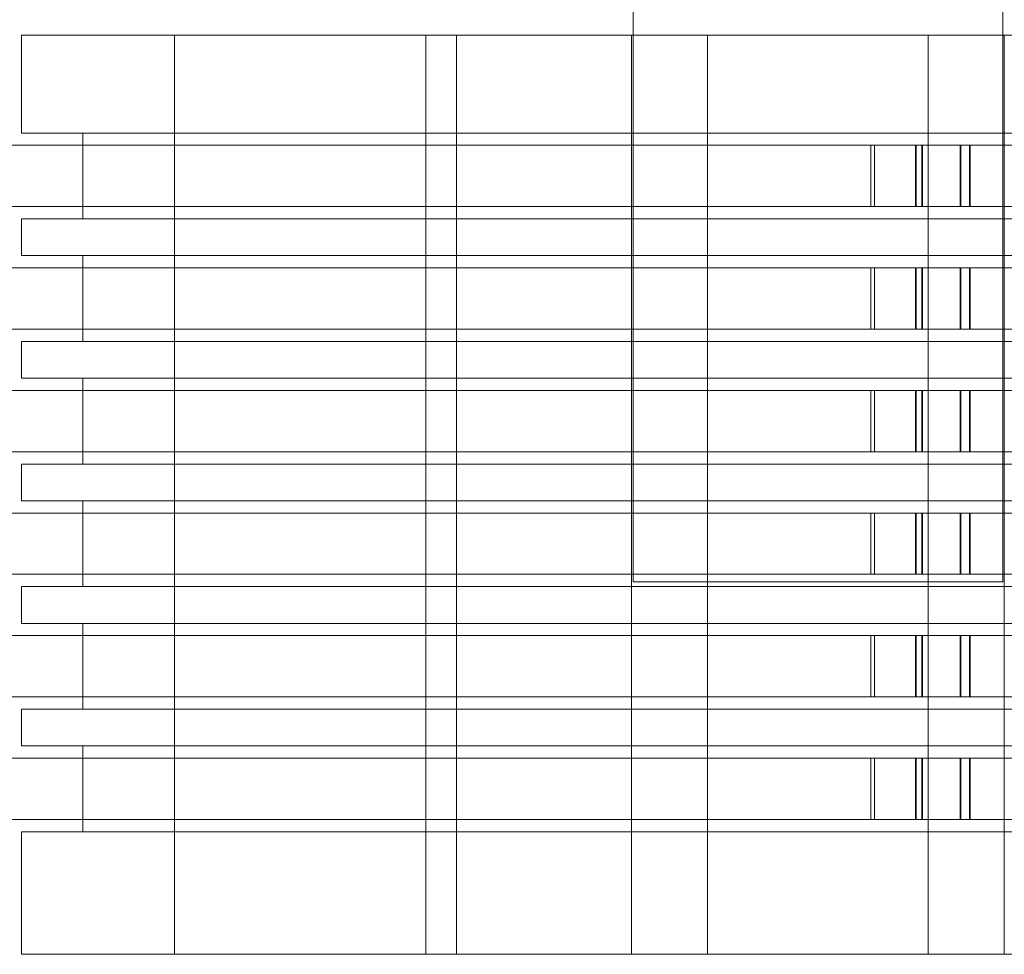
# Model space of a CAD drawing. Header units: millimetres. Extents: x -4738 to 65662, y -68080 to 6847.
# Tile 615 of 656: x 26090 to 26250, y -19660 to -19508. Entities that reach past the tile are written whole.
import ezdxf

# ---------------------------------------------------------------- set-up
doc = ezdxf.new("R2010")
doc.units = ezdxf.units.MM
doc.layers.add('superior_briquetadora', color=7, linetype='Continuous', lineweight=0)

msp = doc.modelspace()

# ---------------------------------------------------------------- linework, layer by layer
at = {"layer": 'superior_briquetadora'}
for p, q in [((26189.905, -19450), (26189.905, -19599.2)), ((26250.23, -19450), (26250.23, -19599.2)), ((26090.067, -19510), (26091.519, -19510)), ((26090.067, -19510), (26090.067, -19526)), ((26091.519, -19510), (26095.843, -19510)), ((26095.843, -19510), (26102.942, -19510)), ((26102.942, -19510), (26112.656, -19510)), ((26112.656, -19510), (26124.771, -19510)), ((26115.067, -19660), (26115.067, -19510)), ((26117.345, -19510), (26115.067, -19510)), ((26123.727, -19510), (26117.345, -19510)), ((26132.95, -19510), (26123.727, -19510)), ((26124.771, -19510), (26139.014, -19510)), ((26143.185, -19510), (26132.95, -19510)), ((26139.014, -19510), (26155.067, -19510)), ((26152.408, -19510), (26143.185, -19510)), ((26158.79, -19510), (26152.408, -19510)), ((26155.067, -19510), (26172.573, -19510)), ((26156.067, -19660), (26156.067, -19510)), ((26158.345, -19510), (26156.067, -19510)), ((26164.727, -19510), (26158.345, -19510)), ((26161.067, -19510), (26158.79, -19510)), ((26161.067, -19660), (26161.067, -19510)), ((26173.95, -19510), (26164.727, -19510)), ((26172.573, -19510), (26191.14, -19510)), ((26184.185, -19510), (26173.95, -19510)), ((26193.408, -19510), (26184.185, -19510)), ((26189.667, -19510), (26189.667, -19660)), ((26192.678, -19510), (26189.667, -19510)), ((26191.14, -19510), (26210.353, -19510)), ((26201.113, -19510), (26192.678, -19510)), ((26199.79, -19510), (26193.408, -19510)), ((26202.067, -19510), (26199.79, -19510)), ((26213.303, -19510), (26201.113, -19510)), ((26202.067, -19660), (26202.067, -19510)), ((26210.353, -19510), (26229.782, -19510)), ((26226.832, -19510), (26213.303, -19510)), ((26239.022, -19510), (26226.832, -19510)), ((26229.782, -19510), (26248.995, -19510)), ((26238.067, -19660), (26238.067, -19510)), ((26240.345, -19510), (26238.067, -19510)), ((26247.457, -19510), (26239.022, -19510)), ((26246.727, -19510), (26240.345, -19510)), ((26255.95, -19510), (26246.727, -19510)), ((26250.467, -19510), (26247.457, -19510)), ((26248.995, -19510), (26267.562, -19510)), ((26250.467, -19510), (26250.467, -19660)), ((26090.067, -19526), (26091.519, -19526)), ((26091.519, -19526), (26095.843, -19526)), ((26095.843, -19526), (26102.942, -19526)), ((26100.067, -19526), (26101.704, -19526)), ((26100.067, -19540), (26100.067, -19526)), ((26101.704, -19526), (26106.569, -19526)), ((26102.942, -19526), (26112.656, -19526)), ((26106.569, -19526), (26114.531, -19526)), ((26112.656, -19526), (26124.771, -19526)), ((26114.531, -19526), (26125.371, -19526)), ((26124.771, -19526), (26139.014, -19526)), ((26125.371, -19526), (26138.794, -19526)), ((26138.794, -19526), (26154.434, -19526)), ((26139.014, -19526), (26155.067, -19526)), ((26154.434, -19526), (26171.864, -19526)), ((26155.067, -19526), (26172.573, -19526)), ((26171.864, -19526), (26190.609, -19526)), ((26172.573, -19526), (26191.14, -19526)), ((26190.609, -19526), (26210.158, -19526)), ((26191.14, -19526), (26210.353, -19526)), ((26210.158, -19526), (26229.977, -19526)), ((26210.353, -19526), (26229.782, -19526)), ((26229.782, -19526), (26248.995, -19526)), ((26229.977, -19526), (26249.526, -19526)), ((26248.995, -19526), (26267.562, -19526)), ((26249.526, -19526), (26268.271, -19526)), ((24471.62, -19528), (26228.731, -19528)), ((24472.193, -19528), (26229.304, -19528)), ((26235.991, -19528), (24489.68, -19528)), ((26237.044, -19528), (24490.733, -19528)), ((26228.731, -19528), (26236.098, -19528)), ((26228.731, -19538), (26228.731, -19528)), ((26229.304, -19528), (26237.157, -19528)), ((26229.304, -19538), (26229.304, -19528)), ((26243.299, -19528), (26235.991, -19528)), ((26235.991, -19538), (26235.991, -19528)), ((26236.098, -19528), (26243.404, -19528)), ((26236.098, -19538), (26236.098, -19528)), ((26244.835, -19528), (26237.044, -19528)), ((26237.044, -19538), (26237.044, -19528)), ((26237.157, -19528), (26244.947, -19528)), ((26237.157, -19538), (26237.157, -19528)), ((26250.519, -19528), (26243.299, -19528)), ((26243.299, -19538), (26243.299, -19528)), ((26243.404, -19528), (26250.623, -19528)), ((26243.404, -19538), (26243.404, -19528)), ((26252.532, -19528), (26244.835, -19528)), ((26244.835, -19538), (26244.835, -19528)), ((26244.947, -19528), (26252.643, -19528)), ((26244.947, -19538), (26244.947, -19528)), ((24471.62, -19538), (26228.731, -19538)), ((24472.193, -19538), (26229.304, -19538)), ((26235.991, -19538), (24489.68, -19538)), ((26237.044, -19538), (24490.733, -19538)), ((26228.731, -19538), (26236.098, -19538)), ((26229.304, -19538), (26237.157, -19538)), ((26243.299, -19538), (26235.991, -19538)), ((26236.098, -19538), (26243.404, -19538)), ((26244.835, -19538), (26237.044, -19538)), ((26237.157, -19538), (26244.947, -19538)), ((26250.519, -19538), (26243.299, -19538)), ((26243.404, -19538), (26250.623, -19538)), ((26252.532, -19538), (26244.835, -19538)), ((26244.947, -19538), (26252.643, -19538)), ((26090.067, -19540), (26091.519, -19540)), ((26090.067, -19540), (26090.067, -19546)), ((26091.519, -19540), (26095.843, -19540)), ((26095.843, -19540), (26102.942, -19540)), ((26100.067, -19540), (26101.704, -19540)), ((26101.704, -19540), (26106.569, -19540)), ((26102.942, -19540), (26112.656, -19540)), ((26106.569, -19540), (26114.531, -19540)), ((26112.656, -19540), (26124.771, -19540)), ((26114.531, -19540), (26125.371, -19540)), ((26124.771, -19540), (26139.014, -19540)), ((26125.371, -19540), (26138.794, -19540)), ((26138.794, -19540), (26154.434, -19540)), ((26139.014, -19540), (26155.067, -19540)), ((26154.434, -19540), (26171.864, -19540)), ((26155.067, -19540), (26172.573, -19540)), ((26171.864, -19540), (26190.609, -19540)), ((26172.573, -19540), (26191.14, -19540)), ((26190.609, -19540), (26210.158, -19540)), ((26191.14, -19540), (26210.353, -19540)), ((26210.158, -19540), (26229.977, -19540)), ((26210.353, -19540), (26229.782, -19540)), ((26229.782, -19540), (26248.995, -19540)), ((26229.977, -19540), (26249.526, -19540)), ((26248.995, -19540), (26267.562, -19540)), ((26249.526, -19540), (26268.271, -19540)), ((26090.067, -19546), (26091.519, -19546)), ((26091.519, -19546), (26095.843, -19546)), ((26095.843, -19546), (26102.942, -19546)), ((26100.067, -19546), (26101.704, -19546)), ((26100.067, -19560), (26100.067, -19546)), ((26101.704, -19546), (26106.569, -19546)), ((26102.942, -19546), (26112.656, -19546)), ((26106.569, -19546), (26114.531, -19546)), ((26112.656, -19546), (26124.771, -19546)), ((26114.531, -19546), (26125.371, -19546)), ((26124.771, -19546), (26139.014, -19546)), ((26125.371, -19546), (26138.794, -19546)), ((26138.794, -19546), (26154.434, -19546)), ((26139.014, -19546), (26155.067, -19546)), ((26154.434, -19546), (26171.864, -19546)), ((26155.067, -19546), (26172.573, -19546)), ((26171.864, -19546), (26190.609, -19546)), ((26172.573, -19546), (26191.14, -19546)), ((26190.609, -19546), (26210.158, -19546)), ((26191.14, -19546), (26210.353, -19546)), ((26210.158, -19546), (26229.977, -19546)), ((26210.353, -19546), (26229.782, -19546)), ((26229.782, -19546), (26248.995, -19546)), ((26229.977, -19546), (26249.526, -19546)), ((26248.995, -19546), (26267.562, -19546)), ((26249.526, -19546), (26268.271, -19546)), ((24471.62, -19548), (26228.731, -19548)), ((24472.193, -19548), (26229.304, -19548)), ((26235.991, -19548), (24489.68, -19548)), ((26237.044, -19548), (24490.733, -19548)), ((26228.731, -19548), (26236.098, -19548)), ((26228.731, -19558), (26228.731, -19548)), ((26229.304, -19548), (26237.157, -19548)), ((26229.304, -19558), (26229.304, -19548)), ((26243.299, -19548), (26235.991, -19548)), ((26235.991, -19558), (26235.991, -19548)), ((26236.098, -19548), (26243.404, -19548)), ((26236.098, -19558), (26236.098, -19548)), ((26244.835, -19548), (26237.044, -19548)), ((26237.044, -19558), (26237.044, -19548)), ((26237.157, -19548), (26244.947, -19548)), ((26237.157, -19558), (26237.157, -19548)), ((26250.519, -19548), (26243.299, -19548)), ((26243.299, -19558), (26243.299, -19548)), ((26243.404, -19548), (26250.623, -19548)), ((26243.404, -19558), (26243.404, -19548)), ((26252.532, -19548), (26244.835, -19548)), ((26244.835, -19558), (26244.835, -19548)), ((26244.947, -19548), (26252.643, -19548)), ((26244.947, -19558), (26244.947, -19548)), ((24471.62, -19558), (26228.731, -19558)), ((24472.193, -19558), (26229.304, -19558)), ((26235.991, -19558), (24489.68, -19558)), ((26237.044, -19558), (24490.733, -19558)), ((26228.731, -19558), (26236.098, -19558)), ((26229.304, -19558), (26237.157, -19558)), ((26243.299, -19558), (26235.991, -19558)), ((26236.098, -19558), (26243.404, -19558)), ((26244.835, -19558), (26237.044, -19558)), ((26237.157, -19558), (26244.947, -19558)), ((26250.519, -19558), (26243.299, -19558)), ((26243.404, -19558), (26250.623, -19558)), ((26252.532, -19558), (26244.835, -19558)), ((26244.947, -19558), (26252.643, -19558)), ((26090.067, -19560), (26091.519, -19560)), ((26090.067, -19560), (26090.067, -19566)), ((26091.519, -19560), (26095.843, -19560)), ((26095.843, -19560), (26102.942, -19560)), ((26100.067, -19560), (26101.704, -19560)), ((26101.704, -19560), (26106.569, -19560)), ((26102.942, -19560), (26112.656, -19560)), ((26106.569, -19560), (26114.531, -19560)), ((26112.656, -19560), (26124.771, -19560)), ((26114.531, -19560), (26125.371, -19560)), ((26124.771, -19560), (26139.014, -19560)), ((26125.371, -19560), (26138.794, -19560)), ((26138.794, -19560), (26154.434, -19560)), ((26139.014, -19560), (26155.067, -19560)), ((26154.434, -19560), (26171.864, -19560)), ((26155.067, -19560), (26172.573, -19560)), ((26171.864, -19560), (26190.609, -19560)), ((26172.573, -19560), (26191.14, -19560)), ((26190.609, -19560), (26210.158, -19560)), ((26191.14, -19560), (26210.353, -19560)), ((26210.158, -19560), (26229.977, -19560)), ((26210.353, -19560), (26229.782, -19560)), ((26229.782, -19560), (26248.995, -19560)), ((26229.977, -19560), (26249.526, -19560)), ((26248.995, -19560), (26267.562, -19560)), ((26249.526, -19560), (26268.271, -19560)), ((26090.067, -19566), (26091.519, -19566)), ((26091.519, -19566), (26095.843, -19566)), ((26095.843, -19566), (26102.942, -19566)), ((26100.067, -19566), (26101.704, -19566)), ((26100.067, -19580), (26100.067, -19566)), ((26101.704, -19566), (26106.569, -19566)), ((26102.942, -19566), (26112.656, -19566)), ((26106.569, -19566), (26114.531, -19566)), ((26112.656, -19566), (26124.771, -19566)), ((26114.531, -19566), (26125.371, -19566)), ((26124.771, -19566), (26139.014, -19566)), ((26125.371, -19566), (26138.794, -19566)), ((26138.794, -19566), (26154.434, -19566)), ((26139.014, -19566), (26155.067, -19566)), ((26154.434, -19566), (26171.864, -19566)), ((26155.067, -19566), (26172.573, -19566)), ((26171.864, -19566), (26190.609, -19566)), ((26172.573, -19566), (26191.14, -19566)), ((26190.609, -19566), (26210.158, -19566)), ((26191.14, -19566), (26210.353, -19566)), ((26210.158, -19566), (26229.977, -19566)), ((26210.353, -19566), (26229.782, -19566)), ((26229.782, -19566), (26248.995, -19566)), ((26229.977, -19566), (26249.526, -19566)), ((26248.995, -19566), (26267.562, -19566)), ((26249.526, -19566), (26268.271, -19566)), ((24471.62, -19568), (26228.731, -19568)), ((24472.193, -19568), (26229.304, -19568)), ((26235.991, -19568), (24489.68, -19568)), ((26237.044, -19568), (24490.733, -19568)), ((26228.731, -19568), (26236.098, -19568)), ((26228.731, -19578), (26228.731, -19568)), ((26229.304, -19568), (26237.157, -19568)), ((26229.304, -19578), (26229.304, -19568)), ((26243.299, -19568), (26235.991, -19568)), ((26235.991, -19578), (26235.991, -19568)), ((26236.098, -19568), (26243.404, -19568)), ((26236.098, -19578), (26236.098, -19568)), ((26244.835, -19568), (26237.044, -19568)), ((26237.044, -19578), (26237.044, -19568)), ((26237.157, -19568), (26244.947, -19568)), ((26237.157, -19578), (26237.157, -19568)), ((26250.519, -19568), (26243.299, -19568)), ((26243.299, -19578), (26243.299, -19568)), ((26243.404, -19568), (26250.623, -19568)), ((26243.404, -19578), (26243.404, -19568)), ((26252.532, -19568), (26244.835, -19568)), ((26244.835, -19578), (26244.835, -19568)), ((26244.947, -19568), (26252.643, -19568)), ((26244.947, -19578), (26244.947, -19568)), ((24471.62, -19578), (26228.731, -19578)), ((24472.193, -19578), (26229.304, -19578)), ((26235.991, -19578), (24489.68, -19578)), ((26237.044, -19578), (24490.733, -19578)), ((26228.731, -19578), (26236.098, -19578)), ((26229.304, -19578), (26237.157, -19578)), ((26243.299, -19578), (26235.991, -19578)), ((26236.098, -19578), (26243.404, -19578)), ((26244.835, -19578), (26237.044, -19578)), ((26237.157, -19578), (26244.947, -19578)), ((26250.519, -19578), (26243.299, -19578)), ((26243.404, -19578), (26250.623, -19578)), ((26252.532, -19578), (26244.835, -19578)), ((26244.947, -19578), (26252.643, -19578)), ((26090.067, -19580), (26091.519, -19580)), ((26090.067, -19580), (26090.067, -19586)), ((26091.519, -19580), (26095.843, -19580)), ((26095.843, -19580), (26102.942, -19580)), ((26100.067, -19580), (26101.704, -19580)), ((26101.704, -19580), (26106.569, -19580)), ((26102.942, -19580), (26112.656, -19580)), ((26106.569, -19580), (26114.531, -19580)), ((26112.656, -19580), (26124.771, -19580)), ((26114.531, -19580), (26125.371, -19580)), ((26124.771, -19580), (26139.014, -19580)), ((26125.371, -19580), (26138.794, -19580)), ((26138.794, -19580), (26154.434, -19580)), ((26139.014, -19580), (26155.067, -19580)), ((26154.434, -19580), (26171.864, -19580)), ((26155.067, -19580), (26172.573, -19580)), ((26171.864, -19580), (26190.609, -19580)), ((26172.573, -19580), (26191.14, -19580)), ((26190.609, -19580), (26210.158, -19580)), ((26191.14, -19580), (26210.353, -19580)), ((26210.158, -19580), (26229.977, -19580)), ((26210.353, -19580), (26229.782, -19580)), ((26229.782, -19580), (26248.995, -19580)), ((26229.977, -19580), (26249.526, -19580)), ((26248.995, -19580), (26267.562, -19580)), ((26249.526, -19580), (26268.271, -19580)), ((26090.067, -19586), (26091.519, -19586)), ((26091.519, -19586), (26095.843, -19586)), ((26095.843, -19586), (26102.942, -19586)), ((26100.067, -19586), (26101.704, -19586)), ((26100.067, -19600), (26100.067, -19586)), ((26101.704, -19586), (26106.569, -19586)), ((26102.942, -19586), (26112.656, -19586)), ((26106.569, -19586), (26114.531, -19586)), ((26112.656, -19586), (26124.771, -19586)), ((26114.531, -19586), (26125.371, -19586)), ((26124.771, -19586), (26139.014, -19586)), ((26125.371, -19586), (26138.794, -19586)), ((26138.794, -19586), (26154.434, -19586)), ((26139.014, -19586), (26155.067, -19586)), ((26154.434, -19586), (26171.864, -19586)), ((26155.067, -19586), (26172.573, -19586)), ((26171.864, -19586), (26190.609, -19586)), ((26172.573, -19586), (26191.14, -19586)), ((26190.609, -19586), (26210.158, -19586)), ((26191.14, -19586), (26210.353, -19586)), ((26210.158, -19586), (26229.977, -19586)), ((26210.353, -19586), (26229.782, -19586)), ((26229.782, -19586), (26248.995, -19586)), ((26229.977, -19586), (26249.526, -19586)), ((26248.995, -19586), (26267.562, -19586)), ((26249.526, -19586), (26268.271, -19586)), ((24471.62, -19588), (26228.731, -19588)), ((24472.193, -19588), (26229.304, -19588)), ((26235.991, -19588), (24489.68, -19588)), ((26237.044, -19588), (24490.733, -19588)), ((26228.731, -19588), (26236.098, -19588)), ((26228.731, -19598), (26228.731, -19588)), ((26229.304, -19588), (26237.157, -19588)), ((26229.304, -19598), (26229.304, -19588)), ((26243.299, -19588), (26235.991, -19588)), ((26235.991, -19598), (26235.991, -19588)), ((26236.098, -19588), (26243.404, -19588)), ((26236.098, -19598), (26236.098, -19588)), ((26244.835, -19588), (26237.044, -19588)), ((26237.044, -19598), (26237.044, -19588)), ((26237.157, -19588), (26244.947, -19588)), ((26237.157, -19598), (26237.157, -19588)), ((26250.519, -19588), (26243.299, -19588)), ((26243.299, -19598), (26243.299, -19588)), ((26243.404, -19588), (26250.623, -19588)), ((26243.404, -19598), (26243.404, -19588)), ((26252.532, -19588), (26244.835, -19588)), ((26244.835, -19598), (26244.835, -19588)), ((26244.947, -19588), (26252.643, -19588)), ((26244.947, -19598), (26244.947, -19588)), ((24471.62, -19598), (26228.731, -19598)), ((24472.193, -19598), (26229.304, -19598)), ((26235.991, -19598), (24489.68, -19598)), ((26237.044, -19598), (24490.733, -19598)), ((26228.731, -19598), (26236.098, -19598)), ((26229.304, -19598), (26237.157, -19598)), ((26243.299, -19598), (26235.991, -19598)), ((26236.098, -19598), (26243.404, -19598)), ((26244.835, -19598), (26237.044, -19598)), ((26237.157, -19598), (26244.947, -19598)), ((26250.519, -19598), (26243.299, -19598)), ((26243.404, -19598), (26250.623, -19598)), ((26252.532, -19598), (26244.835, -19598)), ((26244.947, -19598), (26252.643, -19598)), ((26189.905, -19599.2), (26192.892, -19599.2)), ((26192.892, -19599.2), (26201.261, -19599.2)), ((26201.261, -19599.2), (26213.356, -19599.2)), ((26213.356, -19599.2), (26226.779, -19599.2)), ((26226.779, -19599.2), (26238.873, -19599.2)), ((26238.873, -19599.2), (26247.243, -19599.2)), ((26247.243, -19599.2), (26250.23, -19599.2)), ((26090.067, -19600), (26091.519, -19600)), ((26090.067, -19600), (26090.067, -19606)), ((26091.519, -19600), (26095.843, -19600)), ((26095.843, -19600), (26102.942, -19600)), ((26100.067, -19600), (26101.704, -19600)), ((26101.704, -19600), (26106.569, -19600)), ((26102.942, -19600), (26112.656, -19600)), ((26106.569, -19600), (26114.531, -19600)), ((26112.656, -19600), (26124.771, -19600)), ((26114.531, -19600), (26125.371, -19600)), ((26124.771, -19600), (26139.014, -19600)), ((26125.371, -19600), (26138.794, -19600)), ((26138.794, -19600), (26154.434, -19600)), ((26139.014, -19600), (26155.067, -19600)), ((26154.434, -19600), (26171.864, -19600)), ((26155.067, -19600), (26172.573, -19600)), ((26171.864, -19600), (26190.609, -19600)), ((26172.573, -19600), (26191.14, -19600)), ((26190.609, -19600), (26210.158, -19600)), ((26191.14, -19600), (26210.353, -19600)), ((26210.158, -19600), (26229.977, -19600)), ((26210.353, -19600), (26229.782, -19600)), ((26229.782, -19600), (26248.995, -19600)), ((26229.977, -19600), (26249.526, -19600)), ((26248.995, -19600), (26267.562, -19600)), ((26249.526, -19600), (26268.271, -19600)), ((26090.067, -19606), (26091.519, -19606)), ((26091.519, -19606), (26095.843, -19606)), ((26095.843, -19606), (26102.942, -19606)), ((26100.067, -19606), (26101.704, -19606)), ((26100.067, -19620), (26100.067, -19606)), ((26101.704, -19606), (26106.569, -19606)), ((26102.942, -19606), (26112.656, -19606)), ((26106.569, -19606), (26114.531, -19606)), ((26112.656, -19606), (26124.771, -19606)), ((26114.531, -19606), (26125.371, -19606)), ((26124.771, -19606), (26139.014, -19606)), ((26125.371, -19606), (26138.794, -19606)), ((26138.794, -19606), (26154.434, -19606)), ((26139.014, -19606), (26155.067, -19606)), ((26154.434, -19606), (26171.864, -19606)), ((26155.067, -19606), (26172.573, -19606)), ((26171.864, -19606), (26190.609, -19606)), ((26172.573, -19606), (26191.14, -19606)), ((26190.609, -19606), (26210.158, -19606)), ((26191.14, -19606), (26210.353, -19606)), ((26210.158, -19606), (26229.977, -19606)), ((26210.353, -19606), (26229.782, -19606)), ((26229.782, -19606), (26248.995, -19606)), ((26229.977, -19606), (26249.526, -19606)), ((26248.995, -19606), (26267.562, -19606)), ((26249.526, -19606), (26268.271, -19606)), ((24471.62, -19608), (26228.731, -19608)), ((24472.193, -19608), (26229.304, -19608)), ((26235.991, -19608), (24489.68, -19608)), ((26237.044, -19608), (24490.733, -19608)), ((26228.731, -19608), (26236.098, -19608)), ((26228.731, -19618), (26228.731, -19608)), ((26229.304, -19608), (26237.157, -19608)), ((26229.304, -19618), (26229.304, -19608)), ((26243.299, -19608), (26235.991, -19608)), ((26235.991, -19618), (26235.991, -19608)), ((26236.098, -19608), (26243.404, -19608)), ((26236.098, -19618), (26236.098, -19608)), ((26244.835, -19608), (26237.044, -19608)), ((26237.044, -19618), (26237.044, -19608)), ((26237.157, -19608), (26244.947, -19608)), ((26237.157, -19618), (26237.157, -19608)), ((26250.519, -19608), (26243.299, -19608)), ((26243.299, -19618), (26243.299, -19608)), ((26243.404, -19608), (26250.623, -19608)), ((26243.404, -19618), (26243.404, -19608)), ((26252.532, -19608), (26244.835, -19608)), ((26244.835, -19618), (26244.835, -19608)), ((26244.947, -19608), (26252.643, -19608)), ((26244.947, -19618), (26244.947, -19608)), ((24471.62, -19618), (26228.731, -19618)), ((24472.193, -19618), (26229.304, -19618)), ((26235.991, -19618), (24489.68, -19618)), ((26237.044, -19618), (24490.733, -19618)), ((26228.731, -19618), (26236.098, -19618)), ((26229.304, -19618), (26237.157, -19618)), ((26243.299, -19618), (26235.991, -19618)), ((26236.098, -19618), (26243.404, -19618)), ((26244.835, -19618), (26237.044, -19618)), ((26237.157, -19618), (26244.947, -19618)), ((26250.519, -19618), (26243.299, -19618)), ((26243.404, -19618), (26250.623, -19618)), ((26252.532, -19618), (26244.835, -19618)), ((26244.947, -19618), (26252.643, -19618)), ((26090.067, -19620), (26091.519, -19620)), ((26090.067, -19620), (26090.067, -19626)), ((26091.519, -19620), (26095.843, -19620)), ((26095.843, -19620), (26102.942, -19620)), ((26100.067, -19620), (26101.704, -19620)), ((26101.704, -19620), (26106.569, -19620)), ((26102.942, -19620), (26112.656, -19620)), ((26106.569, -19620), (26114.531, -19620)), ((26112.656, -19620), (26124.771, -19620)), ((26114.531, -19620), (26125.371, -19620)), ((26124.771, -19620), (26139.014, -19620)), ((26125.371, -19620), (26138.794, -19620)), ((26138.794, -19620), (26154.434, -19620)), ((26139.014, -19620), (26155.067, -19620)), ((26154.434, -19620), (26171.864, -19620)), ((26155.067, -19620), (26172.573, -19620)), ((26171.864, -19620), (26190.609, -19620)), ((26172.573, -19620), (26191.14, -19620)), ((26190.609, -19620), (26210.158, -19620)), ((26191.14, -19620), (26210.353, -19620)), ((26210.158, -19620), (26229.977, -19620)), ((26210.353, -19620), (26229.782, -19620)), ((26229.782, -19620), (26248.995, -19620)), ((26229.977, -19620), (26249.526, -19620)), ((26248.995, -19620), (26267.562, -19620)), ((26249.526, -19620), (26268.271, -19620)), ((26090.067, -19626), (26091.519, -19626)), ((26091.519, -19626), (26095.843, -19626)), ((26095.843, -19626), (26102.942, -19626)), ((26100.067, -19626), (26101.704, -19626)), ((26100.067, -19640), (26100.067, -19626)), ((26101.704, -19626), (26106.569, -19626)), ((26102.942, -19626), (26112.656, -19626)), ((26106.569, -19626), (26114.531, -19626)), ((26112.656, -19626), (26124.771, -19626)), ((26114.531, -19626), (26125.371, -19626)), ((26124.771, -19626), (26139.014, -19626)), ((26125.371, -19626), (26138.794, -19626)), ((26138.794, -19626), (26154.434, -19626)), ((26139.014, -19626), (26155.067, -19626)), ((26154.434, -19626), (26171.864, -19626)), ((26155.067, -19626), (26172.573, -19626)), ((26171.864, -19626), (26190.609, -19626)), ((26172.573, -19626), (26191.14, -19626)), ((26190.609, -19626), (26210.158, -19626)), ((26191.14, -19626), (26210.353, -19626)), ((26210.158, -19626), (26229.977, -19626)), ((26210.353, -19626), (26229.782, -19626)), ((26229.782, -19626), (26248.995, -19626)), ((26229.977, -19626), (26249.526, -19626)), ((26248.995, -19626), (26267.562, -19626)), ((26249.526, -19626), (26268.271, -19626)), ((24471.62, -19628), (26228.731, -19628)), ((24472.193, -19628), (26229.304, -19628)), ((26235.991, -19628), (24489.68, -19628)), ((26237.044, -19628), (24490.733, -19628)), ((26228.731, -19628), (26236.098, -19628)), ((26228.731, -19638), (26228.731, -19628)), ((26229.304, -19628), (26237.157, -19628)), ((26229.304, -19638), (26229.304, -19628)), ((26243.299, -19628), (26235.991, -19628)), ((26235.991, -19638), (26235.991, -19628)), ((26236.098, -19628), (26243.404, -19628)), ((26236.098, -19638), (26236.098, -19628)), ((26244.835, -19628), (26237.044, -19628)), ((26237.044, -19638), (26237.044, -19628)), ((26237.157, -19628), (26244.947, -19628)), ((26237.157, -19638), (26237.157, -19628)), ((26250.519, -19628), (26243.299, -19628)), ((26243.299, -19638), (26243.299, -19628)), ((26243.404, -19628), (26250.623, -19628)), ((26243.404, -19638), (26243.404, -19628)), ((26252.532, -19628), (26244.835, -19628)), ((26244.835, -19638), (26244.835, -19628)), ((26244.947, -19628), (26252.643, -19628)), ((26244.947, -19638), (26244.947, -19628)), ((24471.62, -19638), (26228.731, -19638)), ((24472.193, -19638), (26229.304, -19638)), ((26235.991, -19638), (24489.68, -19638)), ((26237.044, -19638), (24490.733, -19638)), ((26228.731, -19638), (26236.098, -19638)), ((26229.304, -19638), (26237.157, -19638)), ((26243.299, -19638), (26235.991, -19638)), ((26236.098, -19638), (26243.404, -19638)), ((26244.835, -19638), (26237.044, -19638)), ((26237.157, -19638), (26244.947, -19638)), ((26250.519, -19638), (26243.299, -19638)), ((26243.404, -19638), (26250.623, -19638)), ((26252.532, -19638), (26244.835, -19638)), ((26244.947, -19638), (26252.643, -19638)), ((26090.067, -19640), (26091.519, -19640)), ((26090.067, -19640), (26090.067, -19660)), ((26091.519, -19640), (26095.843, -19640)), ((26095.843, -19640), (26102.942, -19640)), ((26100.067, -19640), (26101.704, -19640)), ((26101.704, -19640), (26106.569, -19640)), ((26102.942, -19640), (26112.656, -19640)), ((26106.569, -19640), (26114.531, -19640)), ((26112.656, -19640), (26124.771, -19640)), ((26114.531, -19640), (26125.371, -19640)), ((26124.771, -19640), (26139.014, -19640)), ((26125.371, -19640), (26138.794, -19640)), ((26138.794, -19640), (26154.434, -19640)), ((26139.014, -19640), (26155.067, -19640)), ((26154.434, -19640), (26171.864, -19640)), ((26155.067, -19640), (26172.573, -19640)), ((26171.864, -19640), (26190.609, -19640)), ((26172.573, -19640), (26191.14, -19640)), ((26190.609, -19640), (26210.158, -19640)), ((26191.14, -19640), (26210.353, -19640)), ((26210.158, -19640), (26229.977, -19640)), ((26210.353, -19640), (26229.782, -19640)), ((26229.782, -19640), (26248.995, -19640)), ((26229.977, -19640), (26249.526, -19640)), ((26248.995, -19640), (26267.562, -19640)), ((26249.526, -19640), (26268.271, -19640)), ((26090.067, -19660), (26091.519, -19660)), ((26091.519, -19660), (26095.843, -19660)), ((26095.843, -19660), (26102.942, -19660)), ((26102.942, -19660), (26112.656, -19660)), ((26112.656, -19660), (26124.771, -19660)), ((26117.345, -19660), (26115.067, -19660)), ((26123.727, -19660), (26117.345, -19660)), ((26132.95, -19660), (26123.727, -19660)), ((26124.771, -19660), (26139.014, -19660)), ((26143.185, -19660), (26132.95, -19660)), ((26139.014, -19660), (26155.067, -19660)), ((26152.408, -19660), (26143.185, -19660)), ((26158.79, -19660), (26152.408, -19660)), ((26155.067, -19660), (26172.573, -19660)), ((26158.345, -19660), (26156.067, -19660)), ((26164.727, -19660), (26158.345, -19660)), ((26161.067, -19660), (26158.79, -19660)), ((26173.95, -19660), (26164.727, -19660)), ((26172.573, -19660), (26191.14, -19660)), ((26184.185, -19660), (26173.95, -19660)), ((26193.408, -19660), (26184.185, -19660)), ((26192.678, -19660), (26189.667, -19660)), ((26191.14, -19660), (26210.353, -19660)), ((26201.113, -19660), (26192.678, -19660)), ((26199.79, -19660), (26193.408, -19660)), ((26202.067, -19660), (26199.79, -19660)), ((26213.303, -19660), (26201.113, -19660)), ((26210.353, -19660), (26229.782, -19660)), ((26226.832, -19660), (26213.303, -19660)), ((26239.022, -19660), (26226.832, -19660)), ((26229.782, -19660), (26248.995, -19660)), ((26240.345, -19660), (26238.067, -19660)), ((26247.457, -19660), (26239.022, -19660)), ((26246.727, -19660), (26240.345, -19660)), ((26255.95, -19660), (26246.727, -19660)), ((26250.467, -19660), (26247.457, -19660)), ((26248.995, -19660), (26267.562, -19660))]:
    msp.add_line(p, q, dxfattribs=at)

doc.saveas('drawing.dxf')
